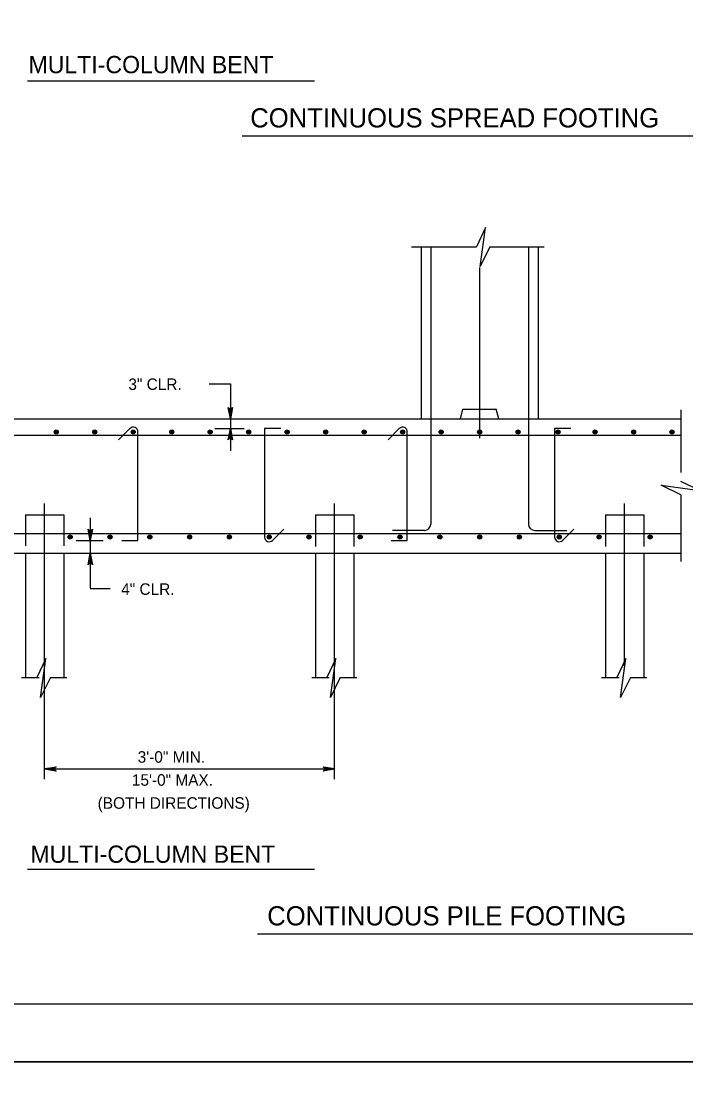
# Model space of a CAD drawing. Extents: x 646165 to 651486, y 296916 to 299292.
# Drawn here: x 650819 to 650992.2, y 298690.8 to 298969.3 of the extents above; entities that cross this region are included whole.
import ezdxf

# ---------------------------------------------------------------- set-up
doc = ezdxf.new("R2010")
doc.units = 0
for name, color, linetype in [('2', 7, 'Continuous'), ('50', 7, 'Continuous'), ('51', 7, 'Continuous'), ('52', 7, 'Continuous'), ('53', 7, 'Continuous'), ('54', 7, 'Continuous'), ('61', 7, 'Continuous'), ('PLT-BNDY', 7, 'Continuous')]:
    doc.layers.add(name, color=color, linetype=linetype)

msp = doc.modelspace()

# ---------------------------------------------------------------- linework, layer by layer
at = {"layer": '2'}
msp.add_line((651456.59, 298713.25), (650670.59, 298713.25), dxfattribs=at)
at = {"layer": '50'}
for p, q in [((650938.5, 298905.15), (650938.5, 298860.75)), ((650825.08, 298771.9), (650825.08, 298843.68)), ((650900.69, 298771.9), (650900.69, 298843.68)), ((650976.31, 298801.37), (650976.31, 298843.68))]:
    msp.add_line(p, q, dxfattribs=at)
at = {"layer": '51'}
for p, q in [((650923.26, 298910.62), (650923.26, 298865.75)), ((650953.73, 298910.62), (650953.73, 298865.75)), ((650734.46, 298865.75), (650990.99, 298865.75)), ((650933.5, 298865.75), (650934.14, 298868.25)), ((650934.14, 298868.25), (650942.85, 298868.25)), ((650943.5, 298865.75), (650942.85, 298868.25)), ((650734.46, 298830.75), (650990.99, 298830.75))]:
    msp.add_line(p, q, dxfattribs=at)
at = {"layer": '52'}
for p, q in [((650920.75, 298910.62), (650937.65, 298910.62)), ((650941.17, 298910.62), (650955.34, 298910.62)), ((650867.97, 298874.88), (650873.52, 298874.88)), ((650873.52, 298874.88), (650873.52, 298857.44)), ((650990.99, 298868.14), (650990.99, 298851.77)), ((650869.44, 298863.25), (650877.08, 298863.25)), ((650990.99, 298845.94), (650990.99, 298828.61)), ((650836.98, 298839.95), (650836.98, 298821.56)), ((650833.31, 298834.08), (650840.34, 298834.08)), ((650836.98, 298821.56), (650842.16, 298821.56)), ((650819.09, 298798.35), (650823.65, 298798.35)), ((650826.57, 298798.35), (650830.91, 298798.35)), ((650894.71, 298798.35), (650899.27, 298798.35)), ((650902.18, 298798.35), (650906.52, 298798.35)), ((650970.32, 298798.35), (650974.88, 298798.35)), ((650977.8, 298798.35), (650982.14, 298798.35)), ((650825.08, 298774.54), (650900.69, 298774.54))]:
    msp.add_line(p, q, dxfattribs=at)
for points in [[(650941.17, 298910.62), (650938.63, 298905.43), (650940.01, 298915.58), (650937.65, 298910.62)], [(650873.52, 298865.75), (650872.96, 298868.73), (650873.04, 298868.62), (650873.12, 298868.5), (650873.22, 298868.44), (650873.32, 298868.38), (650873.42, 298868.37), (650873.52, 298868.35), (650873.62, 298868.37), (650873.72, 298868.38), (650873.82, 298868.44), (650873.92, 298868.5), (650874, 298868.62), (650874.08, 298868.73), (650873.52, 298865.75), (650874, 298868.62), (650873.92, 298868.5), (650873.52, 298865.75), (650873.82, 298868.44), (650873.72, 298868.38), (650873.52, 298865.75), (650873.62, 298868.37), (650873.52, 298868.35), (650873.52, 298865.75), (650873.42, 298868.37), (650873.32, 298868.38), (650873.52, 298865.75), (650873.22, 298868.44), (650873.12, 298868.5), (650873.52, 298865.75), (650873.04, 298868.62)], [(650873.52, 298863.25), (650874.08, 298860.27), (650874, 298860.38), (650873.92, 298860.5), (650873.82, 298860.56), (650873.72, 298860.61), (650873.62, 298860.63), (650873.52, 298860.65), (650873.42, 298860.63), (650873.32, 298860.61), (650873.22, 298860.56), (650873.12, 298860.5), (650873.04, 298860.38), (650872.96, 298860.27), (650873.52, 298863.25), (650873.04, 298860.38), (650873.12, 298860.5), (650873.52, 298863.25), (650873.22, 298860.56), (650873.32, 298860.61), (650873.52, 298863.25), (650873.42, 298860.63), (650873.52, 298860.65), (650873.52, 298863.25), (650873.62, 298860.63), (650873.72, 298860.61), (650873.52, 298863.25), (650873.82, 298860.56), (650873.92, 298860.5), (650873.52, 298863.25), (650874, 298860.38)], [(650990.99, 298845.94), (650985.8, 298848.48), (650995.95, 298847.1), (650990.99, 298849.46)], [(650836.98, 298834.08), (650836.42, 298837.06), (650836.5, 298836.95), (650836.58, 298836.83), (650836.68, 298836.77), (650836.78, 298836.72), (650836.88, 298836.7), (650836.98, 298836.68), (650837.08, 298836.7), (650837.18, 298836.72), (650837.28, 298836.77), (650837.38, 298836.83), (650837.46, 298836.95), (650837.54, 298837.06), (650836.98, 298834.08), (650837.46, 298836.95), (650837.38, 298836.83), (650836.98, 298834.08), (650837.28, 298836.77), (650837.18, 298836.72), (650836.98, 298834.08), (650837.08, 298836.7), (650836.98, 298836.68), (650836.98, 298834.08), (650836.88, 298836.7), (650836.78, 298836.72), (650836.98, 298834.08), (650836.68, 298836.77), (650836.58, 298836.83), (650836.98, 298834.08), (650836.5, 298836.95)], [(650836.98, 298830.75), (650837.54, 298827.77), (650837.46, 298827.88), (650837.38, 298828), (650837.28, 298828.05), (650837.18, 298828.11), (650837.08, 298828.13), (650836.98, 298828.15), (650836.88, 298828.13), (650836.78, 298828.11), (650836.68, 298828.05), (650836.58, 298828), (650836.5, 298827.88), (650836.42, 298827.77), (650836.98, 298830.75), (650836.5, 298827.88), (650836.58, 298828), (650836.98, 298830.75), (650836.68, 298828.05), (650836.78, 298828.11), (650836.98, 298830.75), (650836.88, 298828.13), (650836.98, 298828.15), (650836.98, 298830.75), (650837.08, 298828.13), (650837.18, 298828.11), (650836.98, 298830.75), (650837.28, 298828.05), (650837.38, 298828), (650836.98, 298830.75), (650837.46, 298827.88)], [(650826.57, 298798.35), (650824.03, 298793.16), (650825.41, 298803.31), (650823.05, 298798.35)], [(650902.18, 298798.35), (650899.65, 298793.16), (650901.03, 298803.31), (650898.67, 298798.35)], [(650977.8, 298798.35), (650975.26, 298793.16), (650976.64, 298803.31), (650974.28, 298798.35)], [(650825.08, 298774.54), (650828.06, 298775.1), (650827.94, 298775.02), (650827.83, 298774.94), (650827.77, 298774.84), (650827.71, 298774.74), (650827.69, 298774.64), (650827.68, 298774.54), (650827.69, 298774.44), (650827.71, 298774.34), (650827.77, 298774.24), (650827.83, 298774.14), (650827.94, 298774.06), (650828.06, 298773.98), (650825.08, 298774.54), (650827.94, 298774.06), (650827.83, 298774.14), (650825.08, 298774.54), (650827.77, 298774.24), (650827.71, 298774.34), (650825.08, 298774.54), (650827.69, 298774.44), (650827.68, 298774.54), (650825.08, 298774.54), (650827.69, 298774.64), (650827.71, 298774.74), (650825.08, 298774.54), (650827.77, 298774.84), (650827.83, 298774.94), (650825.08, 298774.54), (650827.94, 298775.02)], [(650900.69, 298774.54), (650897.71, 298773.98), (650897.82, 298774.06), (650897.94, 298774.14), (650898, 298774.24), (650898.06, 298774.34), (650898.07, 298774.44), (650898.09, 298774.54), (650898.07, 298774.64), (650898.06, 298774.74), (650898, 298774.84), (650897.94, 298774.94), (650897.82, 298775.02), (650897.71, 298775.1), (650900.69, 298774.54), (650897.82, 298775.02), (650897.94, 298774.94), (650900.69, 298774.54), (650898, 298774.84), (650898.06, 298774.74), (650900.69, 298774.54), (650898.07, 298774.64), (650898.09, 298774.54), (650900.69, 298774.54), (650898.07, 298774.44), (650898.06, 298774.34), (650900.69, 298774.54), (650898, 298774.24), (650897.94, 298774.14), (650900.69, 298774.54), (650897.82, 298774.06)]]:
    msp.add_lwpolyline(points, dxfattribs=at)
at = {"layer": '53'}
for p, q in [((650820.59, 298953.86), (650895.41, 298953.86)), ((650876.61, 298939.46), (651005.52, 298939.46)), ((650820.59, 298748.4), (650895.41, 298748.4)), ((650880.56, 298731.56), (650999.28, 298731.56))]:
    msp.add_line(p, q, dxfattribs=at)
at = {"layer": '54'}
for p, q in [((650925.76, 298910.62), (650925.76, 298838.36)), ((650951.23, 298910.62), (650951.23, 298838.36)), ((650847.32, 298863.22), (650844.37, 298860.28)), ((650886.66, 298863.25), (650882.42, 298863.25)), ((650882.42, 298863.25), (650882.42, 298834.97)), ((650917.56, 298863.22), (650914.62, 298860.28)), ((650962.27, 298863.25), (650958.04, 298863.25)), ((650958.04, 298863.25), (650958.04, 298834.97)), ((650736.13, 298861.47), (650990.99, 298861.47)), ((650849.4, 298834.08), (650849.4, 298862.36)), ((650919.65, 298834.08), (650919.65, 298862.36)), ((650741.04, 298835.86), (650990.99, 298835.86)), ((650884.51, 298834.11), (650887.45, 298837.05)), ((650924.1, 298836.69), (650915.76, 298836.69)), ((650952.9, 298836.69), (650961.23, 298836.69)), ((650960.12, 298834.11), (650963.07, 298837.05)), ((650845.17, 298834.08), (650849.4, 298834.08)), ((650915.41, 298834.08), (650919.65, 298834.08))]:
    msp.add_line(p, q, dxfattribs=at)
for centre, radius in [((650828.11, 298862.36), 0.533), ((650828.11, 298862.36), 0.4), ((650828.11, 298862.36), 0.267), ((650828.11, 298862.36), 0.133), ((650838.15, 298862.36), 0.533), ((650838.15, 298862.36), 0.4), ((650838.15, 298862.36), 0.267), ((650838.15, 298862.36), 0.133), ((650848.18, 298862.36), 0.533), ((650848.18, 298862.36), 0.4), ((650848.18, 298862.36), 0.267), ((650848.18, 298862.36), 0.133), ((650858.22, 298862.36), 0.533), ((650858.22, 298862.36), 0.4), ((650858.22, 298862.36), 0.267), ((650858.22, 298862.36), 0.133), ((650868.25, 298862.36), 0.533), ((650868.25, 298862.36), 0.4), ((650868.25, 298862.36), 0.267), ((650868.25, 298862.36), 0.133), ((650878.29, 298862.36), 0.533), ((650878.29, 298862.36), 0.4), ((650878.29, 298862.36), 0.267), ((650878.29, 298862.36), 0.133), ((650888.32, 298862.36), 0.533), ((650888.32, 298862.36), 0.4), ((650888.32, 298862.36), 0.267), ((650888.32, 298862.36), 0.133), ((650898.36, 298862.36), 0.533), ((650898.36, 298862.36), 0.4), ((650898.36, 298862.36), 0.267), ((650898.36, 298862.36), 0.133), ((650908.39, 298862.36), 0.533), ((650908.39, 298862.36), 0.4), ((650908.39, 298862.36), 0.267), ((650908.39, 298862.36), 0.133), ((650918.43, 298862.36), 0.533), ((650918.43, 298862.36), 0.4), ((650918.43, 298862.36), 0.267), ((650918.43, 298862.36), 0.133), ((650928.46, 298862.36), 0.533), ((650928.46, 298862.36), 0.4), ((650928.46, 298862.36), 0.267), ((650928.46, 298862.36), 0.133), ((650938.5, 298862.36), 0.533), ((650938.5, 298862.36), 0.4), ((650938.5, 298862.36), 0.267), ((650938.5, 298862.36), 0.133), ((650948.53, 298862.36), 0.533), ((650948.53, 298862.36), 0.4), ((650948.53, 298862.36), 0.267), ((650948.53, 298862.36), 0.133), ((650958.96, 298862.36), 0.533), ((650958.96, 298862.36), 0.4), ((650958.96, 298862.36), 0.267), ((650958.96, 298862.36), 0.133), ((650968.6, 298862.36), 0.533), ((650968.6, 298862.36), 0.4), ((650968.6, 298862.36), 0.267), ((650968.6, 298862.36), 0.133), ((650978.64, 298862.36), 0.533), ((650978.64, 298862.36), 0.4), ((650978.64, 298862.36), 0.267), ((650978.64, 298862.36), 0.133), ((650988.67, 298862.36), 0.533), ((650988.67, 298862.36), 0.4), ((650988.67, 298862.36), 0.267), ((650988.67, 298862.36), 0.133), ((650831.74, 298834.97), 0.533), ((650831.74, 298834.97), 0.4), ((650831.74, 298834.97), 0.267), ((650831.74, 298834.97), 0.133), ((650842.12, 298834.97), 0.533), ((650842.12, 298834.97), 0.4), ((650842.12, 298834.97), 0.267), ((650842.12, 298834.97), 0.133), ((650852.5, 298834.97), 0.533), ((650852.5, 298834.97), 0.4), ((650852.5, 298834.97), 0.267), ((650852.5, 298834.97), 0.133), ((650862.88, 298834.97), 0.533), ((650862.88, 298834.97), 0.4), ((650862.88, 298834.97), 0.267), ((650862.88, 298834.97), 0.133), ((650873.26, 298834.97), 0.533), ((650873.26, 298834.97), 0.4), ((650873.26, 298834.97), 0.267), ((650873.26, 298834.97), 0.133), ((650883.64, 298834.97), 0.533), ((650883.64, 298834.97), 0.4), ((650883.64, 298834.97), 0.267), ((650883.64, 298834.97), 0.133), ((650894.02, 298834.97), 0.533), ((650894.02, 298834.97), 0.4), ((650894.02, 298834.97), 0.267), ((650894.02, 298834.97), 0.133), ((650907.36, 298834.97), 0.533), ((650907.36, 298834.97), 0.4), ((650907.36, 298834.97), 0.267), ((650907.36, 298834.97), 0.133), ((650917.74, 298834.97), 0.533), ((650917.74, 298834.97), 0.4), ((650917.74, 298834.97), 0.267), ((650917.74, 298834.97), 0.133), ((650928.12, 298834.97), 0.533), ((650928.12, 298834.97), 0.4), ((650928.12, 298834.97), 0.267), ((650928.12, 298834.97), 0.133), ((650938.5, 298834.97), 0.533), ((650938.5, 298834.97), 0.4), ((650938.5, 298834.97), 0.267), ((650938.5, 298834.97), 0.133), ((650948.88, 298834.97), 0.533), ((650948.88, 298834.97), 0.4), ((650948.88, 298834.97), 0.267), ((650948.88, 298834.97), 0.133), ((650959.26, 298834.97), 0.533), ((650959.26, 298834.97), 0.4), ((650959.26, 298834.97), 0.267), ((650959.26, 298834.97), 0.133), ((650969.64, 298834.97), 0.533), ((650969.64, 298834.97), 0.4), ((650969.64, 298834.97), 0.267), ((650969.64, 298834.97), 0.133), ((650982.97, 298834.97), 0.533), ((650982.97, 298834.97), 0.4), ((650982.97, 298834.97), 0.267), ((650982.97, 298834.97), 0.133)]:
    msp.add_circle(centre, radius, dxfattribs=at)
for centre, radius, start, end in [((650848.18, 298862.36), 1.22, 0, 135), ((650918.43, 298862.36), 1.22, 0, 135), ((650924.1, 298838.36), 1.67, 270, 0), ((650952.9, 298838.36), 1.67, 180, 270), ((650883.64, 298834.97), 1.22, 180, 315), ((650959.26, 298834.97), 1.22, 180, 315)]:
    msp.add_arc(centre, radius, start, end, dxfattribs=at)
at = {"layer": '61'}
for p, q in [((650820.08, 298840.75), (650830.08, 298840.75)), ((650820.08, 298840.75), (650820.08, 298832.66)), ((650830.08, 298840.75), (650830.08, 298832.66)), ((650895.69, 298840.75), (650905.69, 298840.75)), ((650895.69, 298840.75), (650895.69, 298832.51)), ((650905.69, 298840.75), (650905.69, 298832.51)), ((650971.31, 298840.75), (650981.31, 298840.75)), ((650971.31, 298840.75), (650971.31, 298832.51)), ((650981.31, 298840.75), (650981.31, 298832.51)), ((650820.08, 298830.75), (650820.08, 298798.35)), ((650830.08, 298830.75), (650830.08, 298798.35)), ((650895.69, 298830.75), (650895.69, 298798.35)), ((650905.69, 298830.75), (650905.69, 298798.35)), ((650971.31, 298830.75), (650971.31, 298798.35)), ((650981.31, 298830.75), (650981.31, 298798.35))]:
    msp.add_line(p, q, dxfattribs=at)
at = {"layer": 'PLT-BNDY'}
for points in [[(650630.59, 299292.25), (651471.59, 299292.25), (651471.59, 298698.25), (650630.59, 298698.25)], [(650630.59, 298698.25), (651471.59, 298698.25), (651471.59, 298104.25), (650630.59, 298104.25)]]:
    msp.add_lwpolyline(points, close=True, dxfattribs=at)

# ---------------------------------------------------------------- texts
at = {"layer": '53'}
for s, height, p in [('MULTI-COLUMN BENT', 4.5, (650820.88, 298955.81)), ('CONTINUOUS SPREAD FOOTING', 5, (650878.69, 298941.68)), ('3" CLR.', 3, (650846.92, 298873.29)), ('4" CLR.', 3, (650845.04, 298819.91)), ('3\'-0" MIN.', 3, (650849.34, 298776.18)), ('15\'-0" MAX.', 3, (650847.84, 298770.18)), ('(BOTH DIRECTIONS)', 3, (650838.91, 298764.18)), ('MULTI-COLUMN BENT', 4.5, (650821.38, 298750.1)), ('CONTINUOUS PILE FOOTING', 5, (650883.11, 298733.79))]:
    msp.add_text(s, height=height, dxfattribs=at).set_placement(p)

doc.saveas('drawing.dxf')
